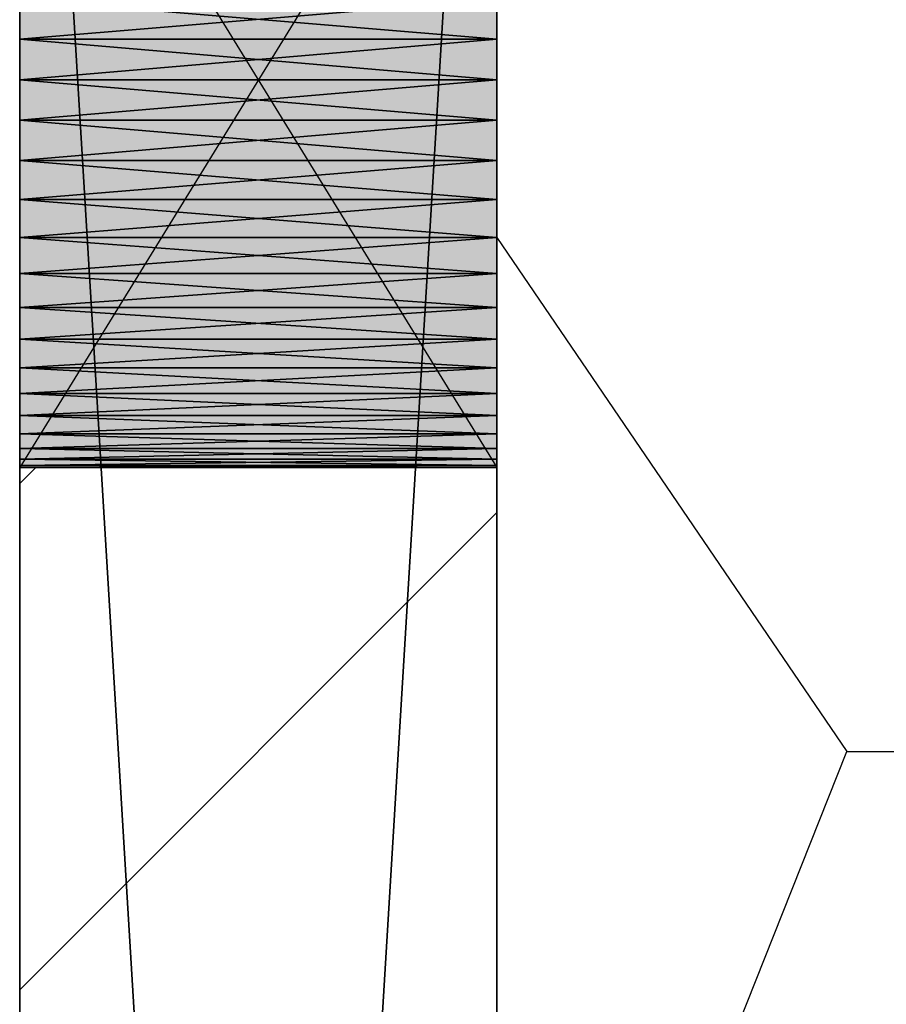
# Model space of a CAD drawing. Header units: millimetres. Extents: x 40580 to 559114, y -343730 to 81020.
# Tile 583 of 656: x 466421 to 466784, y -73837 to -73424. Entities that reach past the tile are written whole.
import ezdxf

# ---------------------------------------------------------------- set-up
doc = ezdxf.new("R2010")
doc.units = ezdxf.units.MM
doc.linetypes.add('______11', pattern=[500, 400, -50, 0, -50])
doc.linetypes.add('______5', pattern=[1100, 800, -100, 100, -100])
for name, color, linetype in [('_____________1', 7, 'Continuous'), ('___________________', 253, '______5'), ('_________________________0', 7, 'Continuous'), ('__________________________', 22, 'Continuous')]:
    doc.layers.add(name, color=color, linetype=linetype)
doc.layers.add('Standard', color=7, linetype='Continuous', lineweight=25)

msp = doc.modelspace()

# ---------------------------------------------------------------- linework, layer by layer
at = {"layer": '_____________1', "color": 253, "linetype": '______5'}
msp.add_line((466421.29, -73618.85), (466428.06, -73612.07), dxfattribs=at)
at = {"layer": '_____________1', "color": 253, "linetype": '______11'}
msp.add_lwpolyline([(466421.29, -73830.98), (466621.29, -73630.98), (466621.29, -73630.98), (466621.29, -73630.98), (466621.29, -73630.98)], dxfattribs=at)
at = {"layer": '___________________', "color": 253, "linetype": '______11'}
msp.add_line((466621.29, -85185.26), (466621.29, -60082.99), dxfattribs=at)
msp.add_line((466621.29, -85185.26), (466621.29, -60082.99), dxfattribs=at)
at = {"layer": '_________________________0', "color": 7, "linetype": 'Continuous'}
for p, q in [((466621.29, -73515.67), (466768.02, -73731.14)), ((466768.02, -73731.14), (467268.02, -73731.14))]:
    msp.add_line(p, q, dxfattribs=at)
at = {"layer": '__________________________', "color": 92, "linetype": 'Continuous'}
for p, q in [((466421.29, -73287.07), (466421.29, -73612.07)), ((466621.29, -73287.07), (466421.29, -73612.07)), ((466421.29, -73287.07), (466621.29, -73612.07)), ((466621.29, -73612.07), (466621.29, -73287.07)), ((466421.29, -73612.07), (466621.29, -73612.07))]:
    msp.add_line(p, q, dxfattribs=at)
at = {"layer": 'Standard', "color": 7, "linetype": 'Continuous'}
msp.add_line((466621.29, -74099.79), (466768.02, -73731.14), dxfattribs=at)
at = {"layer": 'Standard', "color": 3, "linetype": 'Continuous'}
for points in [[(466421.29, -73612.07), (466421.29, -73287.07), (466621.29, -73612.07)], [(466621.29, -73612.07), (466421.29, -73287.07), (466621.29, -73287.07)]]:
    msp.add_solid(points, dxfattribs=at)

# ---------------------------------------------------------------- meshes
at = {"layer": '_____________1', "color": 7, "linetype": 'Continuous'}
mesh = msp.add_polyface(dxfattribs=at)
corners = [(466421.29, -73049.57, -3800), (466421.29, -76349.57, -3800), (466421.29, -76349.57, -350), (466421.29, -73049.57, -350), (466421.29, -73608.52, -2353.79), (466421.29, -73604.12, -2370.22), (466421.29, -73598.02, -2386.09), (466421.29, -73590.3, -2401.25), (466421.29, -73581.04, -2415.52), (466421.29, -73570.33, -2428.73), (466421.29, -73558.31, -2440.76), (466421.29, -73545.09, -2451.47), (466421.29, -73530.82, -2460.73), (466421.29, -73515.67, -2468.45), (466421.29, -73499.79, -2474.55), (466421.29, -73483.36, -2478.95), (466421.29, -73466.56, -2481.61), (466421.29, -73449.57, -2482.5), (466421.29, -73432.59, -2481.61), (466421.29, -73415.79, -2478.95), (466421.29, -73399.36, -2474.55), (466421.29, -73383.48, -2468.45), (466421.29, -73368.32, -2460.73), (466421.29, -73354.06, -2451.47), (466421.29, -73340.84, -2440.76), (466421.29, -73328.81, -2428.73), (466421.29, -73318.11, -2415.52), (466421.29, -73308.84, -2401.25), (466421.29, -73301.12, -2386.09), (466421.29, -73295.03, -2370.22), (466421.29, -73290.62, -2353.79), (466421.29, -73287.96, -2336.99), (466421.29, -73287.07, -2320), (466421.29, -73287.96, -2303.01), (466421.29, -73290.62, -2286.21), (466421.29, -73295.03, -2269.78), (466421.29, -73301.12, -2253.91), (466421.29, -73308.84, -2238.75), (466421.29, -73318.11, -2224.48), (466421.29, -73328.81, -2211.27), (466421.29, -73340.84, -2199.24), (466421.29, -73354.06, -2188.53), (466421.29, -73368.32, -2179.27), (466421.29, -73383.48, -2171.55), (466421.29, -73399.36, -2165.45), (466421.29, -73415.79, -2161.05), (466421.29, -73432.59, -2158.39), (466421.29, -73449.57, -2157.5), (466421.29, -73466.56, -2158.39), (466421.29, -73483.36, -2161.05), (466421.29, -73499.79, -2165.45), (466421.29, -73515.67, -2171.55), (466421.29, -73530.82, -2179.27), (466421.29, -73545.09, -2188.53), (466421.29, -73558.31, -2199.24), (466421.29, -73570.33, -2211.27), (466421.29, -73581.04, -2224.48), (466421.29, -73590.3, -2238.75), (466421.29, -73598.02, -2253.91), (466421.29, -73604.12, -2269.78), (466421.29, -73608.52, -2286.21), (466421.29, -73611.18, -2303.01), (466421.29, -73612.07, -2320), (466421.29, -73611.18, -2336.99), (466421.29, -74208.52, -2353.79), (466421.29, -74204.12, -2370.22), (466421.29, -74198.02, -2386.09), (466421.29, -74190.3, -2401.25), (466421.29, -74181.04, -2415.52), (466421.29, -74170.33, -2428.73), (466421.29, -74158.31, -2440.76), (466421.29, -74145.09, -2451.47), (466421.29, -74130.82, -2460.73), (466421.29, -74115.67, -2468.45), (466421.29, -74099.79, -2474.55), (466421.29, -74083.36, -2478.95), (466421.29, -74066.56, -2481.61), (466421.29, -74049.57, -2482.5), (466421.29, -74032.59, -2481.61), (466421.29, -74015.79, -2478.95), (466421.29, -73999.36, -2474.55), (466421.29, -73983.48, -2468.45), (466421.29, -73968.32, -2460.73), (466421.29, -73954.06, -2451.47), (466421.29, -73940.84, -2440.76), (466421.29, -73928.81, -2428.73), (466421.29, -73918.11, -2415.52), (466421.29, -73908.84, -2401.25), (466421.29, -73901.12, -2386.09), (466421.29, -73895.03, -2370.22), (466421.29, -73890.62, -2353.79), (466421.29, -73887.96, -2336.99), (466421.29, -73887.07, -2320), (466421.29, -73887.96, -2303.01), (466421.29, -73890.62, -2286.21), (466421.29, -73895.03, -2269.78), (466421.29, -73901.12, -2253.91), (466421.29, -73908.84, -2238.75), (466421.29, -73918.11, -2224.48), (466421.29, -73928.81, -2211.27), (466421.29, -73940.84, -2199.24), (466421.29, -73954.06, -2188.53), (466421.29, -73968.32, -2179.27), (466421.29, -73983.48, -2171.55), (466421.29, -73999.36, -2165.45), (466421.29, -74015.79, -2161.05), (466421.29, -74032.59, -2158.39), (466421.29, -74049.57, -2157.5), (466421.29, -74066.56, -2158.39), (466421.29, -74083.36, -2161.05), (466421.29, -74099.79, -2165.45), (466421.29, -74115.67, -2171.55), (466421.29, -74130.82, -2179.27), (466421.29, -74145.09, -2188.53), (466421.29, -74158.31, -2199.24), (466421.29, -74170.33, -2211.27), (466421.29, -74181.04, -2224.48), (466421.29, -74190.3, -2238.75), (466421.29, -74198.02, -2253.91), (466421.29, -74204.12, -2269.78), (466421.29, -74208.52, -2286.21), (466421.29, -74211.18, -2303.01), (466421.29, -74212.07, -2320), (466421.29, -74211.18, -2336.99), (466421.29, -75708.52, -2353.79), (466421.29, -75704.12, -2370.22), (466421.29, -75698.02, -2386.09), (466421.29, -75690.3, -2401.25), (466421.29, -75681.04, -2415.52), (466421.29, -75670.33, -2428.73), (466421.29, -75658.31, -2440.76), (466421.29, -75645.09, -2451.47), (466421.29, -75630.82, -2460.73), (466421.29, -75615.67, -2468.45), (466421.29, -75599.79, -2474.55), (466421.29, -75583.36, -2478.95), (466421.29, -75566.56, -2481.61), (466421.29, -75549.57, -2482.5), (466421.29, -75532.59, -2481.61), (466421.29, -75515.79, -2478.95), (466421.29, -75499.36, -2474.55), (466421.29, -75483.48, -2468.45), (466421.29, -75468.32, -2460.73), (466421.29, -75454.06, -2451.47), (466421.29, -75440.84, -2440.76), (466421.29, -75428.81, -2428.73), (466421.29, -75418.11, -2415.52), (466421.29, -75408.84, -2401.25), (466421.29, -75401.12, -2386.09), (466421.29, -75395.03, -2370.22), (466421.29, -75390.62, -2353.79), (466421.29, -75387.96, -2336.99), (466421.29, -75387.07, -2320), (466421.29, -75387.96, -2303.01), (466421.29, -75390.62, -2286.21), (466421.29, -75395.03, -2269.78), (466421.29, -75401.12, -2253.91), (466421.29, -75408.84, -2238.75), (466421.29, -75418.11, -2224.48), (466421.29, -75428.81, -2211.27), (466421.29, -75440.84, -2199.24), (466421.29, -75454.06, -2188.53), (466421.29, -75468.32, -2179.27), (466421.29, -75483.48, -2171.55), (466421.29, -75499.36, -2165.45), (466421.29, -75515.79, -2161.05), (466421.29, -75532.59, -2158.39), (466421.29, -75549.57, -2157.5), (466421.29, -75566.56, -2158.39), (466421.29, -75583.36, -2161.05), (466421.29, -75599.79, -2165.45), (466421.29, -75615.67, -2171.55), (466421.29, -75630.82, -2179.27), (466421.29, -75645.09, -2188.53), (466421.29, -75658.31, -2199.24), (466421.29, -75670.33, -2211.27), (466421.29, -75681.04, -2224.48), (466421.29, -75690.3, -2238.75), (466421.29, -75698.02, -2253.91), (466421.29, -75704.12, -2269.78), (466421.29, -75708.52, -2286.21), (466421.29, -75711.18, -2303.01), (466421.29, -75712.07, -2320), (466421.29, -75711.18, -2336.99)]
mesh.append_faces([[corners[k] for k in face] for face in [(103, 3, 55), (2, 120, 166), (139, 123, 1), (80, 5, 1)]], dxfattribs={"vtx0": -1, "vtx1": -1, "vtx2": -1, "color": 7})
mesh.append_faces([[corners[k] for k in face] for face in [(4, 84, 85), (91, 63, 4), (92, 62, 63), (93, 59, 60), (62, 92, 93), (94, 55, 56), (59, 93, 94), (115, 2, 3), (121, 156, 157), (179, 1, 2), (122, 149, 150), (152, 121, 122), (1, 124, 125), (149, 122, 123), (84, 4, 5), (7, 0, 1)]], dxfattribs={"vtx0": -1, "vtx2": -1, "color": 7})
mesh.append_faces([[corners[k] for k in face] for face in [(85, 86, 4), (86, 87, 4), (87, 88, 4), (88, 89, 4), (89, 90, 4), (90, 91, 4), (91, 92, 63), (60, 61, 93), (61, 62, 93), (56, 57, 94), (57, 58, 94), (58, 59, 94), (94, 95, 55), (95, 96, 55), (96, 97, 55), (97, 98, 55), (98, 99, 55), (99, 100, 55), (100, 101, 55), (101, 102, 55), (102, 103, 55), (103, 104, 3), (104, 105, 3), (105, 106, 3), (106, 107, 3), (107, 108, 3), (108, 109, 3), (109, 110, 3), (110, 111, 3), (111, 112, 3), (112, 113, 3), (113, 114, 3), (114, 115, 3), (115, 116, 2), (116, 117, 2), (117, 118, 2), (118, 119, 2), (119, 120, 2), (120, 121, 157), (157, 158, 120), (158, 159, 120), (159, 160, 120), (160, 161, 120), (161, 162, 120), (162, 163, 120), (163, 164, 120), (164, 165, 120), (165, 166, 120), (166, 167, 2), (167, 168, 2), (168, 169, 2), (169, 170, 2), (170, 171, 2), (171, 172, 2), (172, 173, 2), (173, 174, 2), (174, 175, 2), (175, 176, 2), (176, 177, 2), (177, 178, 2), (178, 179, 2), (179, 180, 1), (180, 181, 1), (181, 182, 1), (182, 183, 1), (183, 124, 1), (150, 151, 122), (151, 152, 122), (152, 153, 121), (153, 154, 121), (154, 155, 121), (155, 156, 121), (125, 126, 1), (126, 127, 1), (127, 128, 1), (128, 129, 1), (129, 130, 1), (130, 131, 1), (131, 132, 1), (132, 133, 1), (133, 134, 1), (134, 135, 1), (135, 136, 1), (136, 137, 1), (137, 138, 1), (138, 139, 1), (139, 140, 123), (140, 141, 123), (141, 142, 123), (142, 143, 123), (143, 144, 123), (144, 145, 123), (145, 146, 123), (146, 147, 123), (147, 148, 123), (148, 149, 123), (123, 64, 1), (64, 65, 1), (65, 66, 1), (66, 67, 1), (67, 68, 1), (68, 69, 1), (69, 70, 1), (70, 71, 1), (71, 72, 1), (72, 73, 1), (73, 74, 1), (74, 75, 1), (75, 76, 1), (76, 77, 1), (77, 78, 1), (78, 79, 1), (79, 80, 1), (80, 81, 5), (81, 82, 5), (82, 83, 5), (83, 84, 5), (5, 6, 1), (6, 7, 1), (7, 8, 0), (8, 9, 0), (9, 10, 0), (10, 11, 0), (11, 12, 0), (12, 13, 0), (13, 14, 0), (14, 15, 0), (15, 16, 0), (16, 17, 0), (17, 18, 0), (18, 19, 0), (19, 20, 0), (20, 21, 0), (21, 22, 0), (22, 23, 0), (23, 24, 0), (24, 25, 0), (25, 26, 0), (26, 27, 0), (27, 28, 0), (28, 29, 0), (29, 30, 0), (30, 31, 0), (31, 32, 0), (32, 33, 0), (33, 34, 0), (3, 0, 34), (34, 35, 3), (35, 36, 3), (36, 37, 3), (37, 38, 3), (38, 39, 3), (39, 40, 3), (40, 41, 3), (41, 42, 3), (42, 43, 3), (43, 44, 3), (44, 45, 3), (45, 46, 3), (46, 47, 3), (47, 48, 3), (48, 49, 3), (49, 50, 3), (50, 51, 3), (51, 52, 3), (52, 53, 3), (53, 54, 3), (54, 55, 3)]], dxfattribs={"vtx1": -1, "vtx2": -1, "color": 7})
mesh = msp.add_polyface(dxfattribs=at)
corners = [(466621.29, -76349.57, -3800), (466421.29, -76349.57, -3800), (466421.29, -73049.57, -3800), (466621.29, -73049.57, -3800)]
mesh.append_faces([[corners[k] for k in face] for face in [(1, 2, 0)]], dxfattribs={"vtx1": -1, "color": 7})
mesh.append_faces([[corners[k] for k in face] for face in [(2, 3, 0)]], dxfattribs={"vtx2": -1, "color": 7})
mesh = msp.add_polyface(dxfattribs=at)
corners = [(466421.29, -76349.57, -350), (466621.29, -76349.57, -350), (466621.29, -73049.57, -350), (466421.29, -73049.57, -350)]
mesh.append_faces([[corners[k] for k in face] for face in [(1, 2, 0)]], dxfattribs={"vtx1": -1, "color": 7})
mesh.append_faces([[corners[k] for k in face] for face in [(2, 3, 0)]], dxfattribs={"vtx2": -1, "color": 7})
mesh = msp.add_polyface(dxfattribs=at)
corners = [(466621.29, -76349.57, -3800), (466621.29, -73049.57, -3800), (466621.29, -73049.57, -350), (466621.29, -76349.57, -350), (466621.29, -73604.12, -2269.78), (466621.29, -73598.02, -2253.91), (466621.29, -73590.3, -2238.75), (466621.29, -73581.04, -2224.48), (466621.29, -73570.33, -2211.27), (466621.29, -73558.31, -2199.24), (466621.29, -73545.09, -2188.53), (466621.29, -73530.82, -2179.27), (466621.29, -73515.67, -2171.55), (466621.29, -73499.79, -2165.45), (466621.29, -73483.36, -2161.05), (466621.29, -73466.56, -2158.39), (466621.29, -73449.57, -2157.5), (466621.29, -73432.59, -2158.39), (466621.29, -73415.79, -2161.05), (466621.29, -73399.36, -2165.45), (466621.29, -73383.48, -2171.55), (466621.29, -73368.32, -2179.27), (466621.29, -73354.06, -2188.53), (466621.29, -73340.84, -2199.24), (466621.29, -73328.81, -2211.27), (466621.29, -73318.11, -2224.48), (466621.29, -73308.84, -2238.75), (466621.29, -73301.12, -2253.91), (466621.29, -73295.03, -2269.78), (466621.29, -73290.62, -2286.21), (466621.29, -73287.96, -2303.01), (466621.29, -73287.07, -2320), (466621.29, -73287.96, -2336.99), (466621.29, -73290.62, -2353.79), (466621.29, -73295.03, -2370.22), (466621.29, -73301.12, -2386.09), (466621.29, -73308.84, -2401.25), (466621.29, -73318.11, -2415.52), (466621.29, -73328.81, -2428.73), (466621.29, -73340.84, -2440.76), (466621.29, -73354.06, -2451.47), (466621.29, -73368.32, -2460.73), (466621.29, -73383.48, -2468.45), (466621.29, -73399.36, -2474.55), (466621.29, -73415.79, -2478.95), (466621.29, -73432.59, -2481.61), (466621.29, -73449.57, -2482.5), (466621.29, -73466.56, -2481.61), (466621.29, -73483.36, -2478.95), (466621.29, -73499.79, -2474.55), (466621.29, -73515.67, -2468.45), (466621.29, -73530.82, -2460.73), (466621.29, -73545.09, -2451.47), (466621.29, -73558.31, -2440.76), (466621.29, -73570.33, -2428.73), (466621.29, -73581.04, -2415.52), (466621.29, -73590.3, -2401.25), (466621.29, -73598.02, -2386.09), (466621.29, -73604.12, -2370.22), (466621.29, -73608.52, -2353.79), (466621.29, -73611.18, -2336.99), (466621.29, -73612.07, -2320), (466621.29, -73611.18, -2303.01), (466621.29, -73608.52, -2286.21), (466621.29, -74204.12, -2269.78), (466621.29, -74198.02, -2253.91), (466621.29, -74190.3, -2238.75), (466621.29, -74181.04, -2224.48), (466621.29, -74170.33, -2211.27), (466621.29, -74158.31, -2199.24), (466621.29, -74145.09, -2188.53), (466621.29, -74130.82, -2179.27), (466621.29, -74115.67, -2171.55), (466621.29, -74099.79, -2165.45), (466621.29, -74083.36, -2161.05), (466621.29, -74066.56, -2158.39), (466621.29, -74049.57, -2157.5), (466621.29, -74032.59, -2158.39), (466621.29, -74015.79, -2161.05), (466621.29, -73999.36, -2165.45), (466621.29, -73983.48, -2171.55), (466621.29, -73968.32, -2179.27), (466621.29, -73954.06, -2188.53), (466621.29, -73940.84, -2199.24), (466621.29, -73928.81, -2211.27), (466621.29, -73918.11, -2224.48), (466621.29, -73908.84, -2238.75), (466621.29, -73901.12, -2253.91), (466621.29, -73895.03, -2269.78), (466621.29, -73890.62, -2286.21), (466621.29, -73887.96, -2303.01), (466621.29, -73887.07, -2320), (466621.29, -73887.96, -2336.99), (466621.29, -73890.62, -2353.79), (466621.29, -73895.03, -2370.22), (466621.29, -73901.12, -2386.09), (466621.29, -73908.84, -2401.25), (466621.29, -73918.11, -2415.52), (466621.29, -73928.81, -2428.73), (466621.29, -73940.84, -2440.76), (466621.29, -73954.06, -2451.47), (466621.29, -73968.32, -2460.73), (466621.29, -73983.48, -2468.45), (466621.29, -73999.36, -2474.55), (466621.29, -74015.79, -2478.95), (466621.29, -74032.59, -2481.61), (466621.29, -74049.57, -2482.5), (466621.29, -74066.56, -2481.61), (466621.29, -74083.36, -2478.95), (466621.29, -74099.79, -2474.55), (466621.29, -74115.67, -2468.45), (466621.29, -74130.82, -2460.73), (466621.29, -74145.09, -2451.47), (466621.29, -74158.31, -2440.76), (466621.29, -74170.33, -2428.73), (466621.29, -74181.04, -2415.52), (466621.29, -74190.3, -2401.25), (466621.29, -74198.02, -2386.09), (466621.29, -74204.12, -2370.22), (466621.29, -74208.52, -2353.79), (466621.29, -74211.18, -2336.99), (466621.29, -74212.07, -2320), (466621.29, -74211.18, -2303.01), (466621.29, -74208.52, -2286.21), (466621.29, -75704.12, -2269.78), (466621.29, -75698.02, -2253.91), (466621.29, -75690.3, -2238.75), (466621.29, -75681.04, -2224.48), (466621.29, -75670.33, -2211.27), (466621.29, -75658.31, -2199.24), (466621.29, -75645.09, -2188.53), (466621.29, -75630.82, -2179.27), (466621.29, -75615.67, -2171.55), (466621.29, -75599.79, -2165.45), (466621.29, -75583.36, -2161.05), (466621.29, -75566.56, -2158.39), (466621.29, -75549.57, -2157.5), (466621.29, -75532.59, -2158.39), (466621.29, -75515.79, -2161.05), (466621.29, -75499.36, -2165.45), (466621.29, -75483.48, -2171.55), (466621.29, -75468.32, -2179.27), (466621.29, -75454.06, -2188.53), (466621.29, -75440.84, -2199.24), (466621.29, -75428.81, -2211.27), (466621.29, -75418.11, -2224.48), (466621.29, -75408.84, -2238.75), (466621.29, -75401.12, -2253.91), (466621.29, -75395.03, -2269.78), (466621.29, -75390.62, -2286.21), (466621.29, -75387.96, -2303.01), (466621.29, -75387.07, -2320), (466621.29, -75387.96, -2336.99), (466621.29, -75390.62, -2353.79), (466621.29, -75395.03, -2370.22), (466621.29, -75401.12, -2386.09), (466621.29, -75408.84, -2401.25), (466621.29, -75418.11, -2415.52), (466621.29, -75428.81, -2428.73), (466621.29, -75440.84, -2440.76), (466621.29, -75454.06, -2451.47), (466621.29, -75468.32, -2460.73), (466621.29, -75483.48, -2468.45), (466621.29, -75499.36, -2474.55), (466621.29, -75515.79, -2478.95), (466621.29, -75532.59, -2481.61), (466621.29, -75549.57, -2482.5), (466621.29, -75566.56, -2481.61), (466621.29, -75583.36, -2478.95), (466621.29, -75599.79, -2474.55), (466621.29, -75615.67, -2468.45), (466621.29, -75630.82, -2460.73), (466621.29, -75645.09, -2451.47), (466621.29, -75658.31, -2440.76), (466621.29, -75670.33, -2428.73), (466621.29, -75681.04, -2415.52), (466621.29, -75690.3, -2401.25), (466621.29, -75698.02, -2386.09), (466621.29, -75704.12, -2370.22), (466621.29, -75708.52, -2353.79), (466621.29, -75711.18, -2336.99), (466621.29, -75712.07, -2320), (466621.29, -75711.18, -2303.01), (466621.29, -75708.52, -2286.21)]
mesh.append_faces([[corners[k] for k in face] for face in [(138, 65, 3), (0, 64, 164), (79, 5, 3), (0, 4, 101)]], dxfattribs={"vtx0": -1, "vtx1": -1, "vtx2": -1, "color": 7})
mesh.append_faces([[corners[k] for k in face] for face in [(0, 124, 125), (151, 64, 65), (90, 4, 5), (7, 2, 3), (30, 1, 2), (57, 0, 1)]], dxfattribs={"vtx0": -1, "vtx2": -1, "color": 7})
mesh.append_faces([[corners[k] for k in face] for face in [(3, 0, 125), (125, 126, 3), (126, 127, 3), (127, 128, 3), (128, 129, 3), (129, 130, 3), (130, 131, 3), (131, 132, 3), (132, 133, 3), (133, 134, 3), (134, 135, 3), (135, 136, 3), (136, 137, 3), (137, 138, 3), (138, 139, 65), (139, 140, 65), (140, 141, 65), (141, 142, 65), (142, 143, 65), (143, 144, 65), (144, 145, 65), (145, 146, 65), (146, 147, 65), (147, 148, 65), (148, 149, 65), (149, 150, 65), (150, 151, 65), (151, 152, 64), (152, 153, 64), (153, 154, 64), (154, 155, 64), (155, 156, 64), (156, 157, 64), (157, 158, 64), (158, 159, 64), (159, 160, 64), (160, 161, 64), (161, 162, 64), (162, 163, 64), (163, 164, 64), (164, 165, 0), (165, 166, 0), (166, 167, 0), (167, 168, 0), (168, 169, 0), (169, 170, 0), (170, 171, 0), (171, 172, 0), (172, 173, 0), (173, 174, 0), (174, 175, 0), (175, 176, 0), (176, 177, 0), (177, 178, 0), (178, 179, 0), (179, 180, 0), (180, 181, 0), (181, 182, 0), (182, 183, 0), (183, 124, 0), (65, 66, 3), (66, 67, 3), (67, 68, 3), (68, 69, 3), (69, 70, 3), (70, 71, 3), (71, 72, 3), (72, 73, 3), (73, 74, 3), (74, 75, 3), (75, 76, 3), (76, 77, 3), (77, 78, 3), (78, 79, 3), (79, 80, 5), (80, 81, 5), (81, 82, 5), (82, 83, 5), (83, 84, 5), (84, 85, 5), (85, 86, 5), (86, 87, 5), (87, 88, 5), (88, 89, 5), (89, 90, 5), (90, 91, 4), (91, 92, 4), (92, 93, 4), (93, 94, 4), (94, 95, 4), (95, 96, 4), (96, 97, 4), (97, 98, 4), (98, 99, 4), (99, 100, 4), (100, 101, 4), (101, 102, 0), (102, 103, 0), (103, 104, 0), (104, 105, 0), (105, 106, 0), (106, 107, 0), (107, 108, 0), (108, 109, 0), (109, 110, 0), (110, 111, 0), (111, 112, 0), (112, 113, 0), (113, 114, 0), (114, 115, 0), (115, 116, 0), (116, 117, 0), (117, 118, 0), (118, 119, 0), (119, 120, 0), (120, 121, 0), (121, 122, 0), (122, 123, 0), (123, 64, 0), (5, 6, 3), (6, 7, 3), (7, 8, 2), (8, 9, 2), (9, 10, 2), (10, 11, 2), (11, 12, 2), (12, 13, 2), (13, 14, 2), (14, 15, 2), (15, 16, 2), (16, 17, 2), (17, 18, 2), (18, 19, 2), (19, 20, 2), (20, 21, 2), (21, 22, 2), (22, 23, 2), (23, 24, 2), (24, 25, 2), (25, 26, 2), (26, 27, 2), (27, 28, 2), (28, 29, 2), (29, 30, 2), (30, 31, 1), (31, 32, 1), (32, 33, 1), (33, 34, 1), (34, 35, 1), (35, 36, 1), (36, 37, 1), (37, 38, 1), (38, 39, 1), (39, 40, 1), (40, 41, 1), (41, 42, 1), (42, 43, 1), (43, 44, 1), (44, 45, 1), (45, 46, 1), (46, 47, 1), (47, 48, 1), (48, 49, 1), (49, 50, 1), (50, 51, 1), (51, 52, 1), (52, 53, 1), (53, 54, 1), (54, 55, 1), (55, 56, 1), (56, 57, 1), (57, 58, 0), (58, 59, 0), (59, 60, 0), (60, 61, 0), (61, 62, 0), (62, 63, 0), (63, 4, 0)]], dxfattribs={"vtx1": -1, "vtx2": -1, "color": 7})
mesh = msp.add_polyface(dxfattribs=at)
corners = [(466621.29, -73432.59, -2481.61), (466621.29, -73415.79, -2478.95), (466421.29, -73415.79, -2478.95), (466421.29, -73432.59, -2481.61)]
mesh.append_faces([[corners[k] for k in face] for face in [(1, 2, 0)]], dxfattribs={"vtx1": -1, "color": 7})
mesh.append_faces([[corners[k] for k in face] for face in [(2, 3, 0)]], dxfattribs={"vtx2": -1, "color": 7})
mesh = msp.add_polyface(dxfattribs=at)
corners = [(466621.29, -73415.79, -2161.05), (466621.29, -73432.59, -2158.39), (466421.29, -73432.59, -2158.39), (466421.29, -73415.79, -2161.05)]
mesh.append_faces([[corners[k] for k in face] for face in [(1, 2, 0)]], dxfattribs={"vtx1": -1, "color": 7})
mesh.append_faces([[corners[k] for k in face] for face in [(2, 3, 0)]], dxfattribs={"vtx2": -1, "color": 7})
mesh = msp.add_polyface(dxfattribs=at)
corners = [(466621.29, -73449.57, -2482.5), (466621.29, -73432.59, -2481.61), (466421.29, -73432.59, -2481.61), (466421.29, -73449.57, -2482.5)]
mesh.append_faces([[corners[k] for k in face] for face in [(1, 2, 0)]], dxfattribs={"vtx1": -1, "color": 7})
mesh.append_faces([[corners[k] for k in face] for face in [(2, 3, 0)]], dxfattribs={"vtx2": -1, "color": 7})
mesh = msp.add_polyface(dxfattribs=at)
corners = [(466621.29, -73432.59, -2158.39), (466621.29, -73449.57, -2157.5), (466421.29, -73449.57, -2157.5), (466421.29, -73432.59, -2158.39)]
mesh.append_faces([[corners[k] for k in face] for face in [(1, 2, 0)]], dxfattribs={"vtx1": -1, "color": 7})
mesh.append_faces([[corners[k] for k in face] for face in [(2, 3, 0)]], dxfattribs={"vtx2": -1, "color": 7})
mesh = msp.add_polyface(dxfattribs=at)
corners = [(466621.29, -73466.56, -2481.61), (466621.29, -73449.57, -2482.5), (466421.29, -73449.57, -2482.5), (466421.29, -73466.56, -2481.61)]
mesh.append_faces([[corners[k] for k in face] for face in [(1, 2, 0)]], dxfattribs={"vtx1": -1, "color": 7})
mesh.append_faces([[corners[k] for k in face] for face in [(2, 3, 0)]], dxfattribs={"vtx2": -1, "color": 7})
mesh = msp.add_polyface(dxfattribs=at)
corners = [(466621.29, -73449.57, -2157.5), (466621.29, -73466.56, -2158.39), (466421.29, -73466.56, -2158.39), (466421.29, -73449.57, -2157.5)]
mesh.append_faces([[corners[k] for k in face] for face in [(1, 2, 0)]], dxfattribs={"vtx1": -1, "color": 7})
mesh.append_faces([[corners[k] for k in face] for face in [(2, 3, 0)]], dxfattribs={"vtx2": -1, "color": 7})
mesh = msp.add_polyface(dxfattribs=at)
corners = [(466621.29, -73483.36, -2478.95), (466621.29, -73466.56, -2481.61), (466421.29, -73466.56, -2481.61), (466421.29, -73483.36, -2478.95)]
mesh.append_faces([[corners[k] for k in face] for face in [(1, 2, 0)]], dxfattribs={"vtx1": -1, "color": 7})
mesh.append_faces([[corners[k] for k in face] for face in [(2, 3, 0)]], dxfattribs={"vtx2": -1, "color": 7})
mesh = msp.add_polyface(dxfattribs=at)
corners = [(466621.29, -73466.56, -2158.39), (466621.29, -73483.36, -2161.05), (466421.29, -73483.36, -2161.05), (466421.29, -73466.56, -2158.39)]
mesh.append_faces([[corners[k] for k in face] for face in [(1, 2, 0)]], dxfattribs={"vtx1": -1, "color": 7})
mesh.append_faces([[corners[k] for k in face] for face in [(2, 3, 0)]], dxfattribs={"vtx2": -1, "color": 7})
mesh = msp.add_polyface(dxfattribs=at)
corners = [(466621.29, -73499.79, -2474.55), (466621.29, -73483.36, -2478.95), (466421.29, -73483.36, -2478.95), (466421.29, -73499.79, -2474.55)]
mesh.append_faces([[corners[k] for k in face] for face in [(1, 2, 0)]], dxfattribs={"vtx1": -1, "color": 7})
mesh.append_faces([[corners[k] for k in face] for face in [(2, 3, 0)]], dxfattribs={"vtx2": -1, "color": 7})
mesh = msp.add_polyface(dxfattribs=at)
corners = [(466621.29, -73483.36, -2161.05), (466621.29, -73499.79, -2165.45), (466421.29, -73499.79, -2165.45), (466421.29, -73483.36, -2161.05)]
mesh.append_faces([[corners[k] for k in face] for face in [(1, 2, 0)]], dxfattribs={"vtx1": -1, "color": 7})
mesh.append_faces([[corners[k] for k in face] for face in [(2, 3, 0)]], dxfattribs={"vtx2": -1, "color": 7})
mesh = msp.add_polyface(dxfattribs=at)
corners = [(466621.29, -73515.67, -2468.45), (466621.29, -73499.79, -2474.55), (466421.29, -73499.79, -2474.55), (466421.29, -73515.67, -2468.45)]
mesh.append_faces([[corners[k] for k in face] for face in [(1, 2, 0)]], dxfattribs={"vtx1": -1, "color": 7})
mesh.append_faces([[corners[k] for k in face] for face in [(2, 3, 0)]], dxfattribs={"vtx2": -1, "color": 7})
mesh = msp.add_polyface(dxfattribs=at)
corners = [(466621.29, -73499.79, -2165.45), (466621.29, -73515.67, -2171.55), (466421.29, -73515.67, -2171.55), (466421.29, -73499.79, -2165.45)]
mesh.append_faces([[corners[k] for k in face] for face in [(1, 2, 0)]], dxfattribs={"vtx1": -1, "color": 7})
mesh.append_faces([[corners[k] for k in face] for face in [(2, 3, 0)]], dxfattribs={"vtx2": -1, "color": 7})
mesh = msp.add_polyface(dxfattribs=at)
corners = [(466621.29, -73530.82, -2460.73), (466621.29, -73515.67, -2468.45), (466421.29, -73515.67, -2468.45), (466421.29, -73530.82, -2460.73)]
mesh.append_faces([[corners[k] for k in face] for face in [(1, 2, 0)]], dxfattribs={"vtx1": -1, "color": 7})
mesh.append_faces([[corners[k] for k in face] for face in [(2, 3, 0)]], dxfattribs={"vtx2": -1, "color": 7})
mesh = msp.add_polyface(dxfattribs=at)
corners = [(466621.29, -73515.67, -2171.55), (466621.29, -73530.82, -2179.27), (466421.29, -73530.82, -2179.27), (466421.29, -73515.67, -2171.55)]
mesh.append_faces([[corners[k] for k in face] for face in [(1, 2, 0)]], dxfattribs={"vtx1": -1, "color": 7})
mesh.append_faces([[corners[k] for k in face] for face in [(2, 3, 0)]], dxfattribs={"vtx2": -1, "color": 7})
mesh = msp.add_polyface(dxfattribs=at)
corners = [(466621.29, -73545.09, -2451.47), (466621.29, -73530.82, -2460.73), (466421.29, -73530.82, -2460.73), (466421.29, -73545.09, -2451.47)]
mesh.append_faces([[corners[k] for k in face] for face in [(1, 2, 0)]], dxfattribs={"vtx1": -1, "color": 7})
mesh.append_faces([[corners[k] for k in face] for face in [(2, 3, 0)]], dxfattribs={"vtx2": -1, "color": 7})
mesh = msp.add_polyface(dxfattribs=at)
corners = [(466621.29, -73530.82, -2179.27), (466621.29, -73545.09, -2188.53), (466421.29, -73545.09, -2188.53), (466421.29, -73530.82, -2179.27)]
mesh.append_faces([[corners[k] for k in face] for face in [(1, 2, 0)]], dxfattribs={"vtx1": -1, "color": 7})
mesh.append_faces([[corners[k] for k in face] for face in [(2, 3, 0)]], dxfattribs={"vtx2": -1, "color": 7})
mesh = msp.add_polyface(dxfattribs=at)
corners = [(466621.29, -73558.31, -2440.76), (466621.29, -73545.09, -2451.47), (466421.29, -73545.09, -2451.47), (466421.29, -73558.31, -2440.76)]
mesh.append_faces([[corners[k] for k in face] for face in [(1, 2, 0)]], dxfattribs={"vtx1": -1, "color": 7})
mesh.append_faces([[corners[k] for k in face] for face in [(2, 3, 0)]], dxfattribs={"vtx2": -1, "color": 7})
mesh = msp.add_polyface(dxfattribs=at)
corners = [(466621.29, -73545.09, -2188.53), (466621.29, -73558.31, -2199.24), (466421.29, -73558.31, -2199.24), (466421.29, -73545.09, -2188.53)]
mesh.append_faces([[corners[k] for k in face] for face in [(1, 2, 0)]], dxfattribs={"vtx1": -1, "color": 7})
mesh.append_faces([[corners[k] for k in face] for face in [(2, 3, 0)]], dxfattribs={"vtx2": -1, "color": 7})
mesh = msp.add_polyface(dxfattribs=at)
corners = [(466621.29, -73570.33, -2428.73), (466621.29, -73558.31, -2440.76), (466421.29, -73558.31, -2440.76), (466421.29, -73570.33, -2428.73)]
mesh.append_faces([[corners[k] for k in face] for face in [(1, 2, 0)]], dxfattribs={"vtx1": -1, "color": 7})
mesh.append_faces([[corners[k] for k in face] for face in [(2, 3, 0)]], dxfattribs={"vtx2": -1, "color": 7})
mesh = msp.add_polyface(dxfattribs=at)
corners = [(466621.29, -73558.31, -2199.24), (466621.29, -73570.33, -2211.27), (466421.29, -73570.33, -2211.27), (466421.29, -73558.31, -2199.24)]
mesh.append_faces([[corners[k] for k in face] for face in [(1, 2, 0)]], dxfattribs={"vtx1": -1, "color": 7})
mesh.append_faces([[corners[k] for k in face] for face in [(2, 3, 0)]], dxfattribs={"vtx2": -1, "color": 7})
mesh = msp.add_polyface(dxfattribs=at)
corners = [(466621.29, -73581.04, -2415.52), (466621.29, -73570.33, -2428.73), (466421.29, -73570.33, -2428.73), (466421.29, -73581.04, -2415.52)]
mesh.append_faces([[corners[k] for k in face] for face in [(1, 2, 0)]], dxfattribs={"vtx1": -1, "color": 7})
mesh.append_faces([[corners[k] for k in face] for face in [(2, 3, 0)]], dxfattribs={"vtx2": -1, "color": 7})
mesh = msp.add_polyface(dxfattribs=at)
corners = [(466621.29, -73570.33, -2211.27), (466621.29, -73581.04, -2224.48), (466421.29, -73581.04, -2224.48), (466421.29, -73570.33, -2211.27)]
mesh.append_faces([[corners[k] for k in face] for face in [(1, 2, 0)]], dxfattribs={"vtx1": -1, "color": 7})
mesh.append_faces([[corners[k] for k in face] for face in [(2, 3, 0)]], dxfattribs={"vtx2": -1, "color": 7})
mesh = msp.add_polyface(dxfattribs=at)
corners = [(466621.29, -73590.3, -2401.25), (466621.29, -73581.04, -2415.52), (466421.29, -73581.04, -2415.52), (466421.29, -73590.3, -2401.25)]
mesh.append_faces([[corners[k] for k in face] for face in [(1, 2, 0)]], dxfattribs={"vtx1": -1, "color": 7})
mesh.append_faces([[corners[k] for k in face] for face in [(2, 3, 0)]], dxfattribs={"vtx2": -1, "color": 7})
mesh = msp.add_polyface(dxfattribs=at)
corners = [(466621.29, -73581.04, -2224.48), (466621.29, -73590.3, -2238.75), (466421.29, -73590.3, -2238.75), (466421.29, -73581.04, -2224.48)]
mesh.append_faces([[corners[k] for k in face] for face in [(1, 2, 0)]], dxfattribs={"vtx1": -1, "color": 7})
mesh.append_faces([[corners[k] for k in face] for face in [(2, 3, 0)]], dxfattribs={"vtx2": -1, "color": 7})
mesh = msp.add_polyface(dxfattribs=at)
corners = [(466621.29, -73598.02, -2386.09), (466621.29, -73590.3, -2401.25), (466421.29, -73590.3, -2401.25), (466421.29, -73598.02, -2386.09)]
mesh.append_faces([[corners[k] for k in face] for face in [(1, 2, 0)]], dxfattribs={"vtx1": -1, "color": 7})
mesh.append_faces([[corners[k] for k in face] for face in [(2, 3, 0)]], dxfattribs={"vtx2": -1, "color": 7})
mesh = msp.add_polyface(dxfattribs=at)
corners = [(466621.29, -73590.3, -2238.75), (466621.29, -73598.02, -2253.91), (466421.29, -73598.02, -2253.91), (466421.29, -73590.3, -2238.75)]
mesh.append_faces([[corners[k] for k in face] for face in [(1, 2, 0)]], dxfattribs={"vtx1": -1, "color": 7})
mesh.append_faces([[corners[k] for k in face] for face in [(2, 3, 0)]], dxfattribs={"vtx2": -1, "color": 7})
mesh = msp.add_polyface(dxfattribs=at)
corners = [(466621.29, -73604.12, -2370.22), (466621.29, -73598.02, -2386.09), (466421.29, -73598.02, -2386.09), (466421.29, -73604.12, -2370.22)]
mesh.append_faces([[corners[k] for k in face] for face in [(1, 2, 0)]], dxfattribs={"vtx1": -1, "color": 7})
mesh.append_faces([[corners[k] for k in face] for face in [(2, 3, 0)]], dxfattribs={"vtx2": -1, "color": 7})
mesh = msp.add_polyface(dxfattribs=at)
corners = [(466621.29, -73598.02, -2253.91), (466621.29, -73604.12, -2269.78), (466421.29, -73604.12, -2269.78), (466421.29, -73598.02, -2253.91)]
mesh.append_faces([[corners[k] for k in face] for face in [(1, 2, 0)]], dxfattribs={"vtx1": -1, "color": 7})
mesh.append_faces([[corners[k] for k in face] for face in [(2, 3, 0)]], dxfattribs={"vtx2": -1, "color": 7})
mesh = msp.add_polyface(dxfattribs=at)
corners = [(466621.29, -73608.52, -2353.79), (466621.29, -73604.12, -2370.22), (466421.29, -73604.12, -2370.22), (466421.29, -73608.52, -2353.79)]
mesh.append_faces([[corners[k] for k in face] for face in [(1, 2, 0)]], dxfattribs={"vtx1": -1, "color": 7})
mesh.append_faces([[corners[k] for k in face] for face in [(2, 3, 0)]], dxfattribs={"vtx2": -1, "color": 7})
mesh = msp.add_polyface(dxfattribs=at)
corners = [(466621.29, -73604.12, -2269.78), (466621.29, -73608.52, -2286.21), (466421.29, -73608.52, -2286.21), (466421.29, -73604.12, -2269.78)]
mesh.append_faces([[corners[k] for k in face] for face in [(1, 2, 0)]], dxfattribs={"vtx1": -1, "color": 7})
mesh.append_faces([[corners[k] for k in face] for face in [(2, 3, 0)]], dxfattribs={"vtx2": -1, "color": 7})
mesh = msp.add_polyface(dxfattribs=at)
corners = [(466621.29, -73611.18, -2336.99), (466621.29, -73608.52, -2353.79), (466421.29, -73608.52, -2353.79), (466421.29, -73611.18, -2336.99)]
mesh.append_faces([[corners[k] for k in face] for face in [(1, 2, 0)]], dxfattribs={"vtx1": -1, "color": 7})
mesh.append_faces([[corners[k] for k in face] for face in [(2, 3, 0)]], dxfattribs={"vtx2": -1, "color": 7})
mesh = msp.add_polyface(dxfattribs=at)
corners = [(466621.29, -73608.52, -2286.21), (466621.29, -73611.18, -2303.01), (466421.29, -73611.18, -2303.01), (466421.29, -73608.52, -2286.21)]
mesh.append_faces([[corners[k] for k in face] for face in [(1, 2, 0)]], dxfattribs={"vtx1": -1, "color": 7})
mesh.append_faces([[corners[k] for k in face] for face in [(2, 3, 0)]], dxfattribs={"vtx2": -1, "color": 7})
mesh = msp.add_polyface(dxfattribs=at)
corners = [(466621.29, -73612.07, -2320), (466621.29, -73611.18, -2336.99), (466421.29, -73611.18, -2336.99), (466421.29, -73612.07, -2320)]
mesh.append_faces([[corners[k] for k in face] for face in [(1, 2, 0)]], dxfattribs={"vtx1": -1, "color": 7})
mesh.append_faces([[corners[k] for k in face] for face in [(2, 3, 0)]], dxfattribs={"vtx2": -1, "color": 7})
mesh = msp.add_polyface(dxfattribs=at)
corners = [(466621.29, -73611.18, -2303.01), (466621.29, -73612.07, -2320), (466421.29, -73612.07, -2320), (466421.29, -73611.18, -2303.01)]
mesh.append_faces([[corners[k] for k in face] for face in [(1, 2, 0)]], dxfattribs={"vtx1": -1, "color": 7})
mesh.append_faces([[corners[k] for k in face] for face in [(2, 3, 0)]], dxfattribs={"vtx2": -1, "color": 7})

doc.saveas('drawing.dxf')
